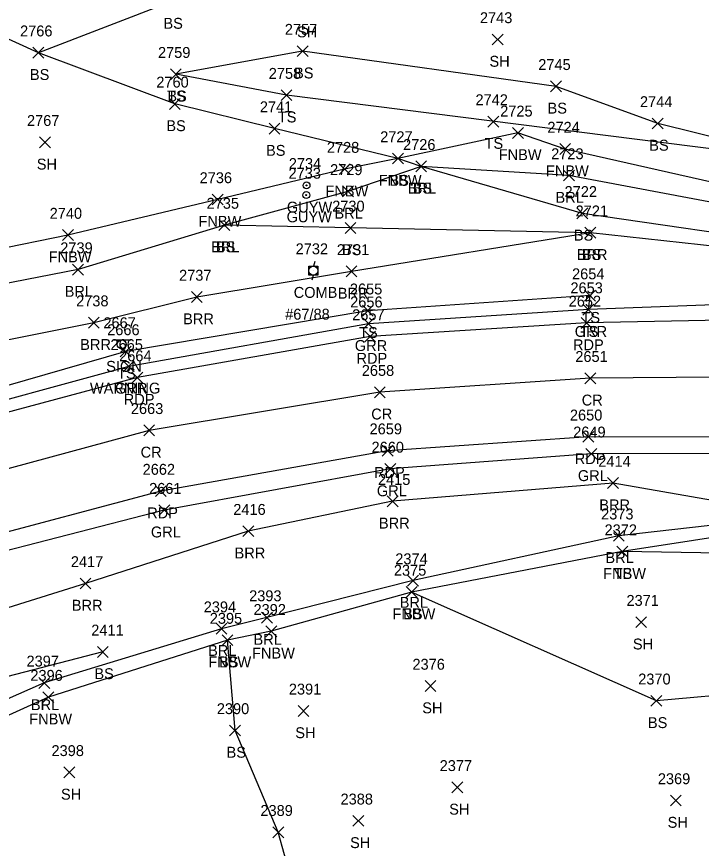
# Model space of a CAD drawing. Extents: x 1443590 to 1445966, y 578314 to 580556.
# Drawn here: x 1444550.7 to 1444676.4, y 579055 to 579207.6 of the extents above; entities that cross this region are included whole.
import ezdxf

# ---------------------------------------------------------------- set-up
doc = ezdxf.new("R2010")
doc.units = 0
for name, color, linetype in [('L_A', 7, 'Continuous'), ('L_I', 7, 'Continuous'), ('L_TIC', 7, 'Continuous'), ('LABL', 7, 'Continuous'), ('LELB', 7, 'Continuous'), ('LFNC', 7, 'Continuous'), ('P_A', 7, 'Continuous'), ('P_I', 7, 'Continuous'), ('P_TIC', 7, 'Continuous'), ('PET', 7, 'Continuous'), ('PRC', 7, 'Continuous'), ('R_A', 7, 'Continuous'), ('R_I', 7, 'Continuous'), ('R_TIC', 7, 'Continuous'), ('RGR', 7, 'Continuous'), ('S_A', 7, 'Continuous'), ('S_C', 7, 'Continuous'), ('S_I', 7, 'Continuous'), ('SSGN', 7, 'Continuous'), ('U_A', 7, 'Continuous'), ('U_C', 7, 'Continuous'), ('U_I', 7, 'Continuous'), ('UP', 7, 'Continuous'), ('UPGW', 7, 'Continuous')]:
    doc.layers.add(name, color=color, linetype=linetype)

msp = doc.modelspace()

# ---------------------------------------------------------------- linework, layer by layer
at = {"layer": 'L_TIC'}
for points in [[(1444638, 579202.45), (1444640, 579204.45)], [(1444640, 579202.45), (1444638, 579204.45)], [(1444553.69, 579200.02), (1444555.69, 579202.02)], [(1444555.69, 579200.02), (1444553.69, 579202.02)], [(1444553.69, 579200.02), (1444555.69, 579202.02)], [(1444555.69, 579200.02), (1444553.69, 579202.02)], [(1444602.18, 579200.31), (1444604.18, 579202.31)], [(1444604.18, 579200.31), (1444602.18, 579202.31)], [(1444578.91, 579196.07), (1444580.91, 579198.07)], [(1444580.91, 579196.07), (1444578.91, 579198.07)], [(1444578.91, 579196.07), (1444580.91, 579198.07)], [(1444580.91, 579196.07), (1444578.91, 579198.07)], [(1444648.71, 579193.85), (1444650.71, 579195.85)], [(1444650.71, 579193.85), (1444648.71, 579195.85)], [(1444599.23, 579192.23), (1444601.23, 579194.23)], [(1444601.23, 579192.23), (1444599.23, 579194.23)], [(1444578.73, 579190.63), (1444580.73, 579192.63)], [(1444580.73, 579190.63), (1444578.73, 579192.63)], [(1444637.18, 579187.39), (1444639.18, 579189.39)], [(1444639.18, 579187.39), (1444637.18, 579189.39)], [(1444597.03, 579186.1), (1444599.03, 579188.1)], [(1444599.03, 579186.1), (1444597.03, 579188.1)], [(1444667.38, 579187.04), (1444669.38, 579189.04)], [(1444669.38, 579187.04), (1444667.38, 579189.04)], [(1444641.72, 579185.31), (1444643.72, 579187.31)], [(1444643.72, 579185.31), (1444641.72, 579187.31)], [(1444554.9, 579183.58), (1444556.9, 579185.58)], [(1444556.9, 579183.58), (1444554.9, 579185.58)], [(1444650.38, 579182.34), (1444652.38, 579184.34)], [(1444652.38, 579182.34), (1444650.38, 579184.34)], [(1444619.68, 579180.6), (1444621.68, 579182.6)], [(1444621.68, 579180.6), (1444619.68, 579182.6)], [(1444619.68, 579180.6), (1444621.68, 579182.6)], [(1444621.68, 579180.6), (1444619.68, 579182.6)], [(1444609.9, 579178.65), (1444611.9, 579180.65)], [(1444611.9, 579178.65), (1444609.9, 579180.65)], [(1444623.95, 579179.17), (1444625.95, 579181.17)], [(1444625.95, 579179.17), (1444623.95, 579181.17)], [(1444623.95, 579179.17), (1444625.95, 579181.17)], [(1444625.95, 579179.17), (1444623.95, 579181.17)], [(1444651.08, 579177.48), (1444653.08, 579179.48)], [(1444653.08, 579177.48), (1444651.08, 579179.48)], [(1444610.5, 579174.57), (1444612.5, 579176.57)], [(1444612.5, 579174.57), (1444610.5, 579176.57)], [(1444586.6, 579173.08), (1444588.6, 579175.08)], [(1444588.6, 579173.08), (1444586.6, 579175.08)], [(1444653.54, 579170.54), (1444655.54, 579172.54)], [(1444655.54, 579170.54), (1444653.54, 579172.54)], [(1444587.82, 579168.39), (1444589.82, 579170.39)], [(1444589.82, 579168.39), (1444587.82, 579170.39)], [(1444587.82, 579168.39), (1444589.82, 579170.39)], [(1444589.82, 579168.39), (1444587.82, 579170.39)], [(1444610.97, 579167.87), (1444612.97, 579169.87)], [(1444612.97, 579167.87), (1444610.97, 579169.87)], [(1444559.1, 579166.55), (1444561.1, 579168.55)], [(1444561.1, 579166.55), (1444559.1, 579168.55)], [(1444655.01, 579166.98), (1444657.01, 579168.98)], [(1444657.01, 579166.98), (1444655.01, 579168.98)], [(1444655.01, 579166.98), (1444657.01, 579168.98)], [(1444657.01, 579166.98), (1444655.01, 579168.98)], [(1444560.97, 579160.22), (1444562.97, 579162.22)], [(1444562.97, 579160.22), (1444560.97, 579162.22)], [(1444611.17, 579159.88), (1444613.17, 579161.88)], [(1444613.17, 579159.88), (1444611.17, 579161.88)], [(1444654.96, 579155.44), (1444656.96, 579157.44)], [(1444656.96, 579155.44), (1444654.96, 579157.44)], [(1444582.77, 579155.18), (1444584.77, 579157.18)], [(1444584.77, 579155.18), (1444582.77, 579157.18)], [(1444614.16, 579152.66), (1444616.16, 579154.66)], [(1444616.16, 579152.66), (1444614.16, 579154.66)], [(1444654.65, 579152.87), (1444656.65, 579154.87)], [(1444656.65, 579152.87), (1444654.65, 579154.87)], [(1444563.87, 579150.47), (1444565.87, 579152.47)], [(1444565.87, 579150.47), (1444563.87, 579152.47)], [(1444569.72, 579145.18), (1444571.72, 579147.18)], [(1444571.72, 579145.18), (1444569.72, 579147.18)], [(1444659.17, 579121.03), (1444661.17, 579123.03)], [(1444661.17, 579121.03), (1444659.17, 579123.03)], [(1444618.71, 579117.69), (1444620.71, 579119.69)], [(1444620.71, 579117.69), (1444618.71, 579119.69)], [(1444592.21, 579112.2), (1444594.21, 579114.2)], [(1444594.21, 579112.2), (1444592.21, 579114.2)], [(1444660.24, 579111.36), (1444662.24, 579113.36)], [(1444662.24, 579111.36), (1444660.24, 579113.36)], [(1444660.88, 579108.45), (1444662.88, 579110.45)], [(1444662.88, 579108.45), (1444660.88, 579110.45)], [(1444660.88, 579108.45), (1444662.88, 579110.45)], [(1444662.88, 579108.45), (1444660.88, 579110.45)], [(1444562.33, 579102.61), (1444564.33, 579104.61)], [(1444564.33, 579102.61), (1444562.33, 579104.61)], [(1444622.46, 579103.14), (1444624.46, 579105.14)], [(1444624.46, 579103.14), (1444622.46, 579105.14)], [(1444622.2, 579101.04), (1444624.2, 579103.04)], [(1444624.2, 579101.04), (1444622.2, 579103.04)], [(1444622.2, 579101.04), (1444624.2, 579103.04)], [(1444624.2, 579101.04), (1444622.2, 579103.04)], [(1444595.63, 579096.35), (1444597.63, 579098.35)], [(1444597.63, 579096.35), (1444595.63, 579098.35)], [(1444587.29, 579094.31), (1444589.29, 579096.31)], [(1444589.29, 579094.31), (1444587.29, 579096.31)], [(1444664.33, 579095.5), (1444666.33, 579097.5)], [(1444666.33, 579095.5), (1444664.33, 579097.5)], [(1444596.43, 579093.83), (1444598.43, 579095.83)], [(1444598.43, 579093.83), (1444596.43, 579095.83)], [(1444588.4, 579092.21), (1444590.4, 579094.21)], [(1444590.4, 579092.21), (1444588.4, 579094.21)], [(1444588.4, 579092.21), (1444590.4, 579094.21)], [(1444590.4, 579092.21), (1444588.4, 579094.21)], [(1444565.52, 579090.05), (1444567.52, 579092.05)], [(1444567.52, 579090.05), (1444565.52, 579092.05)], [(1444554.76, 579084.36), (1444556.76, 579086.36)], [(1444556.76, 579084.36), (1444554.76, 579086.36)], [(1444625.66, 579083.78), (1444627.66, 579085.78)], [(1444627.66, 579083.78), (1444625.66, 579085.78)], [(1444555.52, 579081.74), (1444557.52, 579083.74)], [(1444557.52, 579081.74), (1444555.52, 579083.74)], [(1444667.14, 579081.07), (1444669.14, 579083.07)], [(1444669.14, 579081.07), (1444667.14, 579083.07)], [(1444602.35, 579079.22), (1444604.35, 579081.22)], [(1444604.35, 579079.22), (1444602.35, 579081.22)], [(1444589.79, 579075.63), (1444591.79, 579077.63)], [(1444591.79, 579075.63), (1444589.79, 579077.63)], [(1444559.35, 579067.93), (1444561.35, 579069.93)], [(1444561.35, 579067.93), (1444559.35, 579069.93)], [(1444630.61, 579065.18), (1444632.61, 579067.18)], [(1444632.61, 579065.18), (1444630.61, 579067.18)], [(1444670.71, 579062.77), (1444672.71, 579064.77)], [(1444672.71, 579062.77), (1444670.71, 579064.77)], [(1444612.41, 579059.04), (1444614.41, 579061.04)], [(1444614.41, 579059.04), (1444612.41, 579061.04)], [(1444597.71, 579056.94), (1444599.71, 579058.94)], [(1444599.71, 579056.94), (1444597.71, 579058.94)]]:
    msp.add_lwpolyline(points, dxfattribs=at)
at = {"layer": 'LABL'}
for points in [[(1444712.54, 579167.85), (1444697.6, 579169.93), (1444652.08, 579178.48), (1444624.95, 579180.17), (1444611.5, 579175.57), (1444588.82, 579169.39), (1444561.97, 579161.22), (1444521.13, 579153.26), (1444485.17, 579141.59), (1444461.96, 579127.68), (1444423.87, 579107.83), (1444406.2, 579097.14), (1444395.91, 579089.33), (1444383.1, 579088.69), (1444377.98, 579081.32), (1444375.45, 579066.09), (1444387.55, 579066.41), (1444398.68, 579076.41), (1444413.49, 579086.33)], [(1444712.54, 579167.85), (1444718.35, 579164.22), (1444718.26, 579161.73), (1444696.4, 579163.57), (1444656.01, 579167.98), (1444612.17, 579160.88), (1444583.77, 579156.18), (1444564.87, 579151.47), (1444524.44, 579143.38), (1444493.22, 579126.97), (1444465.43, 579115.04), (1444435.17, 579099.27), (1444413.49, 579086.33)], [(1444694.2, 579116.07), (1444660.17, 579122.03), (1444619.71, 579118.69), (1444593.21, 579113.2), (1444563.33, 579103.61), (1444534.73, 579094.69), (1444522.35, 579085.12), (1444512.39, 579074.69), (1444507.48, 579064.11)], [(1444694.2, 579116.07), (1444661.24, 579112.36), (1444623.46, 579104.14), (1444596.63, 579097.35), (1444588.29, 579095.31), (1444555.76, 579085.36), (1444507.48, 579064.11)]]:
    msp.add_lwpolyline(points, dxfattribs=at)
at = {"layer": 'LELB'}
for points in [[(1444650.34, 579264.33), (1444627.7, 579251.43), (1444610.01, 579232.72), (1444599.82, 579220.48), (1444579.2, 579210.42), (1444554.69, 579201.02), (1444532.48, 579211.13), (1444505.21, 579222.61)], [(1444919.24, 579215.63), (1444903.05, 579208.11), (1444885.02, 579194.5), (1444865.75, 579185.31), (1444848.32, 579178.64), (1444837.14, 579166.25), (1444806.08, 579168.28), (1444761.27, 579170.06), (1444728.49, 579174.89), (1444695.59, 579190.16), (1444696.54, 579181.03), (1444600.23, 579193.23), (1444579.91, 579197.07)], [(1444718.35, 579164.22), (1444694.99, 579165.65), (1444654.54, 579171.54), (1444624.95, 579180.17), (1444620.68, 579181.6), (1444598.03, 579187.1), (1444579.73, 579191.63), (1444554.69, 579201.02)], [(1444714, 579169.84), (1444696.54, 579181.03), (1444668.38, 579188.04), (1444649.71, 579194.85), (1444603.18, 579201.31), (1444579.91, 579197.07)], [(1444656.01, 579167.98), (1444611.97, 579168.87), (1444588.82, 579169.39)], [(1444655.65, 579153.87), (1444655.96, 579156.44), (1444615.16, 579153.66), (1444570.72, 579146.18), (1444533.71, 579135.55), (1444498.58, 579122.6), (1444471.85, 579110.46), (1444439, 579093.18), (1444418.36, 579080.86), (1444402.03, 579073.49), (1444397.21, 579069.21), (1444392.99, 579064.18)], [(1444771.63, 579094.84), (1444738.61, 579098.85), (1444701.57, 579108.81), (1444661.88, 579109.45)], [(1444818.65, 579046.8), (1444772.77, 579072.16), (1444738.42, 579079), (1444703.74, 579085.26), (1444668.14, 579082.07), (1444623.2, 579102.04)], [(1444634.71, 578964.14), (1444628.3, 578986.3), (1444627.92, 579007.44), (1444614.51, 579020.25), (1444604.52, 579037.18), (1444598.71, 579057.94), (1444590.79, 579076.63), (1444589.4, 579093.21)], [(1444566.52, 579091.05), (1444544.04, 579085.22), (1444526.4, 579080.49), (1444512.39, 579074.69), (1444488.91, 579065.04), (1444461.38, 579046.31), (1444441.32, 579036.58), (1444429.07, 579030.89), (1444423.05, 579028.56)]]:
    msp.add_lwpolyline(points, dxfattribs=at)
at = {"layer": 'LFNC'}
for points in [[(1444955.6, 579138.13), (1444898.53, 579144.66), (1444863.21, 579148.43), (1444841.5, 579151.44), (1444837.66, 579151.98), (1444828.16, 579152.74), (1444806.66, 579155.05), (1444761.42, 579160.79), (1444736.4, 579164.07), (1444732.18, 579164.69), (1444726.63, 579166.18), (1444714, 579169.84), (1444695.54, 579173.36), (1444651.38, 579183.34), (1444642.72, 579186.31), (1444620.68, 579181.6), (1444610.9, 579179.65), (1444587.6, 579174.08), (1444560.1, 579167.55), (1444546.27, 579164.71)], [(1444890.65, 579013.76), (1444887.91, 579035.57), (1444886.02, 579049.24), (1444887.33, 579069.98), (1444887.17, 579070.25), (1444893.55, 579088.91), (1444852.86, 579095.07), (1444811.04, 579100.21), (1444771.7, 579104.54), (1444701.16, 579115.56), (1444661.88, 579109.45), (1444623.2, 579102.04), (1444597.43, 579094.83), (1444589.4, 579093.21), (1444556.52, 579082.74), (1444531.38, 579071.36), (1444496.89, 579054.42), (1444474.91, 579043.46), (1444456.73, 579034.11), (1444432.64, 579022.06), (1444424.59, 579018.08), (1444422.86, 579017.09), (1444428.49, 579008.38), (1444434.19, 578999.12)]]:
    msp.add_lwpolyline(points, dxfattribs=at)
at = {"layer": 'P_TIC'}
for points in [[(1444654.33, 579150.42), (1444656.33, 579152.42)], [(1444656.33, 579150.42), (1444654.33, 579152.42)], [(1444614.59, 579147.93), (1444616.59, 579149.93)], [(1444616.59, 579147.93), (1444614.59, 579149.93)], [(1444571.86, 579140.4), (1444573.86, 579142.4)], [(1444573.86, 579140.4), (1444571.86, 579142.4)], [(1444654.99, 579140.27), (1444656.99, 579142.27)], [(1444656.99, 579140.27), (1444654.99, 579142.27)], [(1444616.36, 579137.71), (1444618.36, 579139.71)], [(1444618.36, 579137.71), (1444616.36, 579139.71)], [(1444574.01, 579130.71), (1444576.01, 579132.71)], [(1444576.01, 579130.71), (1444574.01, 579132.71)], [(1444654.65, 579129.52), (1444656.65, 579131.52)], [(1444656.65, 579129.52), (1444654.65, 579131.52)], [(1444617.8, 579126.98), (1444619.8, 579128.98)], [(1444619.8, 579126.98), (1444617.8, 579128.98)], [(1444576.17, 579119.56), (1444578.17, 579121.56)], [(1444578.17, 579119.56), (1444576.17, 579121.56)]]:
    msp.add_lwpolyline(points, dxfattribs=at)
at = {"layer": 'PET'}
for points in [[(1445134.69, 579101.81), (1445094.76, 579101.93), (1445077.63, 579103.26), (1445047.47, 579105.53), (1445003.1, 579110.32), (1444971.83, 579115.27), (1444949.98, 579118.8), (1444897, 579127.52), (1444843.35, 579136.1), (1444804.01, 579142.2), (1444761.37, 579147.22), (1444731.36, 579149.89), (1444695.84, 579152.24), (1444655.33, 579151.42), (1444615.59, 579148.93), (1444572.86, 579141.4), (1444535.21, 579131.29)], [(1445142.74, 579080.19), (1445099.09, 579079.55), (1445065.12, 579082.68), (1445030.26, 579085.35), (1445022.74, 579086.17), (1444988.69, 579090.02), (1444959.19, 579093.88), (1444932.36, 579098.94), (1444909.91, 579101.57), (1444895.06, 579103.61), (1444854.36, 579109.97), (1444841.37, 579112.53), (1444800.95, 579118.92), (1444761.66, 579124.5), (1444731.12, 579127.67), (1444695.07, 579130.45), (1444655.65, 579130.52), (1444618.8, 579127.98), (1444577.17, 579120.56), (1444542.16, 579111.25)]]:
    msp.add_lwpolyline(points, dxfattribs=at)
at = {"layer": 'PRC'}
msp.add_lwpolyline([(1445133.82, 579090.86), (1445081.89, 579091.59), (1445046.45, 579094.38), (1445002.6, 579099.63), (1444971.23, 579104.03), (1444941.6, 579108.7), (1444896.29, 579115.49), (1444841.3, 579124.04), (1444802.29, 579130.08), (1444761.59, 579135.64), (1444731.75, 579138.78), (1444695.41, 579141.57), (1444655.99, 579141.27), (1444617.36, 579138.71), (1444575.01, 579131.71), (1444538.16, 579121.71)], dxfattribs=at)
at = {"layer": 'R_TIC'}
for points in [[(1444654.65, 579152.87), (1444656.65, 579154.87)], [(1444656.65, 579152.87), (1444654.65, 579154.87)], [(1444614.28, 579150.28), (1444616.28, 579152.28)], [(1444616.28, 579150.28), (1444614.28, 579152.28)], [(1444570.27, 579142.45), (1444572.27, 579144.45)], [(1444572.27, 579142.45), (1444570.27, 579144.45)], [(1444655.18, 579126.4), (1444657.18, 579128.4)], [(1444657.18, 579126.4), (1444655.18, 579128.4)], [(1444618.28, 579123.62), (1444620.28, 579125.62)], [(1444620.28, 579123.62), (1444618.28, 579125.62)], [(1444576.8, 579116.06), (1444578.8, 579118.06)], [(1444578.8, 579116.06), (1444576.8, 579118.06)]]:
    msp.add_lwpolyline(points, dxfattribs=at)
at = {"layer": 'RGR'}
for points in [[(1444721.53, 579155.32), (1444696.74, 579155.42), (1444655.65, 579153.87), (1444615.28, 579151.28), (1444571.27, 579143.45), (1444534.43, 579133.37), (1444499.2, 579120.66), (1444472.94, 579108.48), (1444439.95, 579090.95), (1444419.6, 579078.42), (1444394.06, 579062.05)], [(1444761.39, 579118.56), (1444730.45, 579124.57), (1444695.1, 579127.47), (1444656.18, 579127.4), (1444619.28, 579124.62), (1444577.8, 579117.06), (1444542.61, 579107.99), (1444509.05, 579096.32), (1444481.27, 579083.6), (1444451.92, 579067.89), (1444431.87, 579057.62), (1444404.79, 579043.92)]]:
    msp.add_lwpolyline(points, dxfattribs=at)
at = {"layer": 'SSGN'}
for p, q in [((1444568.34, 579148.32), (1444571.68, 579148.32)), ((1444569.99, 579147.48), (1444569.99, 579147.48))]:
    msp.add_line(p, q, dxfattribs=at)
msp.add_circle((1444569.99, 579147.48), 0.833, dxfattribs=at)
at = {"layer": 'UP'}
for p, q in [((1444605.42, 579162.7), (1444605.17, 579161.87)), ((1444604.33, 579160.2), (1444604.33, 579161.87)), ((1444604.33, 579161.87), (1444606, 579161.87)), ((1444605.17, 579161.03), (1444605.17, 579161.03)), ((1444606, 579161.87), (1444606, 579160.2)), ((1444606, 579160.2), (1444604.33, 579160.2)), ((1444604.92, 579159.37), (1444605.17, 579160.2))]:
    msp.add_line(p, q, dxfattribs=at)
msp.add_circle((1444605.17, 579161.03), 0.833, dxfattribs=at)
at = {"layer": 'UPGW'}
for centre, radius in [((1444603.91, 579176.68), 0.625), ((1444603.91, 579176.68), 0.0833), ((1444603.86, 579174.9), 0.625), ((1444603.86, 579174.9), 0.0833)]:
    msp.add_circle(centre, radius, dxfattribs=at)

# ---------------------------------------------------------------- texts
at = {"layer": 'L_A'}
for s, p in [('BS', (1444577.64, 579205.42)), ('SH', (1444602.17, 579203.85)), ('SH', (1444637.49, 579198.45)), ('BS', (1444553.13, 579196.02)), ('BS', (1444553.13, 579196.02)), ('BS', (1444601.62, 579196.31)), ('TS', (1444578.32, 579192.07)), ('BS', (1444578.35, 579192.07)), ('BS', (1444648.15, 579189.85)), ('TS', (1444598.64, 579188.23)), ('BS', (1444578.17, 579186.63)), ('TS', (1444636.59, 579183.39)), ('BS', (1444666.82, 579183.04)), ('BS', (1444596.47, 579182.1)), ('FNBW', (1444639.19, 579181.31)), ('SH', (1444554.39, 579179.58)), ('FNBW', (1444647.85, 579178.34)), ('FNBW', (1444617.16, 579176.6)), ('BS', (1444619.13, 579176.6)), ('BRL', (1444622.49, 579175.17)), ('BS', (1444623.39, 579175.17)), ('FNBW', (1444607.38, 579174.65)), ('BRL', (1444649.62, 579173.48)), ('FNBW', (1444584.07, 579169.08)), ('BRL', (1444609.04, 579170.57)), ('BS', (1444652.98, 579166.54)), ('BRL', (1444586.37, 579164.39)), ('BS', (1444587.27, 579164.39)), ('BS', (1444610.41, 579163.87)), ('BRR', (1444653.5, 579162.98)), ('BS', (1444654.45, 579162.98)), ('FNBW', (1444556.57, 579162.55)), ('BRL', (1444559.51, 579156.22)), ('BRR', (1444609.65, 579155.88)), ('BRR', (1444581.25, 579151.18)), ('TS', (1444654.37, 579151.44)), ('TS', (1444613.57, 579148.66)), ('TS', (1444654.06, 579148.87)), ('BRR', (1444562.36, 579146.47)), ('TS', (1444569.13, 579141.18)), ('BRR', (1444657.65, 579117.03)), ('BRR', (1444617.2, 579113.69)), ('BRR', (1444590.7, 579108.2)), ('BRL', (1444658.78, 579107.36)), ('FNBW', (1444658.35, 579104.45)), ('TS', (1444660.29, 579104.45)), ('BRL', (1444621.01, 579099.14)), ('BRR', (1444560.82, 579098.61)), ('FNBW', (1444619.68, 579097.04)), ('BS', (1444621.64, 579097.04)), ('BRL', (1444594.18, 579092.35)), ('SH', (1444663.82, 579091.5)), ('BRL', (1444585.84, 579090.31)), ('FNBW', (1444593.9, 579089.83)), ('FNBW', (1444585.88, 579088.21)), ('BS', (1444587.84, 579088.21)), ('BS', (1444564.96, 579086.05)), ('BRL', (1444553.31, 579080.36)), ('SH', (1444625.15, 579079.78)), ('FNBW', (1444553, 579077.74)), ('BS', (1444666.58, 579077.07)), ('SH', (1444601.84, 579075.22)), ('BS', (1444589.23, 579071.63)), ('SH', (1444558.83, 579063.93)), ('SH', (1444630.1, 579061.18)), ('SH', (1444670.2, 579058.77)), ('SH', (1444611.9, 579055.04))]:
    msp.add_text(s, height=2, dxfattribs=at).set_placement(p)
at = {"layer": 'L_I'}
for s, p in [('2743', (1444635.74, 579206.45)), ('2757', (1444599.92, 579204.31)), ('2766', (1444551.32, 579204.02)), ('2766', (1444551.32, 579204.02)), ('2759', (1444576.64, 579200.07)), ('2759', (1444576.64, 579200.07)), ('2745', (1444646.45, 579197.85)), ('2758', (1444596.97, 579196.23)), ('2760', (1444576.33, 579194.63)), ('2742', (1444634.92, 579191.39)), ('2744', (1444665.12, 579191.04)), ('2741', (1444595.34, 579190.1)), ('2725', (1444639.46, 579189.31)), ('2767', (1444552.59, 579187.58)), ('2724', (1444648.12, 579186.34)), ('2727', (1444617.43, 579184.6)), ('2727', (1444617.43, 579184.6)), ('2726', (1444621.63, 579183.17)), ('2726', (1444621.63, 579183.17)), ('2728', (1444607.64, 579182.65)), ('2723', (1444648.82, 579181.48)), ('2729', (1444608.23, 579178.57)), ('2736', (1444584.28, 579177.08)), ('2722', (1444651.28, 579174.54)), ('2735', (1444585.56, 579172.39)), ('2735', (1444585.56, 579172.39)), ('2730', (1444608.62, 579171.87)), ('2721', (1444653.31, 579170.98)), ('2721', (1444653.31, 579170.98)), ('2740', (1444556.75, 579170.55)), ('2739', (1444558.7, 579164.22)), ('2731', (1444609.47, 579163.88)), ('2737', (1444580.51, 579159.18)), ('2654', (1444652.65, 579159.44)), ('2653', (1444652.35, 579156.87)), ('2655', (1444611.86, 579156.66)), ('2738', (1444561.61, 579154.47)), ('2666', (1444567.31, 579149.18)), ('2414', (1444657.47, 579125.03)), ('2415', (1444617.02, 579121.69)), ('2416', (1444590.46, 579116.2)), ('2373', (1444657.98, 579115.36)), ('2372', (1444658.62, 579112.45)), ('2372', (1444658.62, 579112.45)), ('2417', (1444560.64, 579106.61)), ('2374', (1444620.2, 579107.14)), ('2375', (1444619.94, 579105.04)), ('2375', (1444619.94, 579105.04)), ('2393', (1444593.37, 579100.35)), ('2371', (1444662.64, 579099.5)), ('2394', (1444585.03, 579098.31)), ('2392', (1444594.17, 579097.83)), ('2395', (1444586.14, 579096.21)), ('2395', (1444586.14, 579096.21)), ('2411', (1444564.39, 579094.05)), ('2397', (1444552.5, 579088.36)), ('2376', (1444623.35, 579087.78)), ('2396', (1444553.21, 579085.74)), ('2370', (1444664.8, 579085.07)), ('2391', (1444600.66, 579083.22)), ('2390', (1444587.44, 579079.63)), ('2398', (1444557.09, 579071.93)), ('2377', (1444628.35, 579069.18)), ('2369', (1444668.4, 579066.77)), ('2388', (1444610.15, 579063.04)), ('2389', (1444595.44, 579060.94))]:
    msp.add_text(s, height=2, dxfattribs=at).set_placement(p)
at = {"layer": 'P_A'}
for s, p in [('RDP', (1444652.82, 579146.42)), ('RDP', (1444613.08, 579143.93)), ('RDP', (1444570.35, 579136.4)), ('CR', (1444654.42, 579136.27)), ('CR', (1444615.79, 579133.71)), ('CR', (1444573.45, 579126.71)), ('RDP', (1444653.14, 579125.52)), ('RDP', (1444616.29, 579122.98)), ('RDP', (1444574.66, 579115.56))]:
    msp.add_text(s, height=2, dxfattribs=at).set_placement(p)
at = {"layer": 'P_I'}
for s, p in [('2652', (1444652.03, 579154.42)), ('2657', (1444612.29, 579151.93)), ('2664', (1444569.51, 579144.4)), ('2651', (1444653.25, 579144.27)), ('2658', (1444614.05, 579141.71)), ('2663', (1444571.66, 579134.71)), ('2650', (1444652.26, 579133.52)), ('2659', (1444615.48, 579130.98)), ('2662', (1444573.82, 579123.56))]:
    msp.add_text(s, height=2, dxfattribs=at).set_placement(p)
at = {"layer": 'R_A'}
for s, p in [('GRR', (1444653.14, 579148.87)), ('GRR', (1444612.77, 579146.28)), ('GRR', (1444568.76, 579138.45)), ('GRL', (1444653.72, 579122.4)), ('GRL', (1444616.82, 579119.62)), ('GRL', (1444575.34, 579112.06))]:
    msp.add_text(s, height=2, dxfattribs=at).set_placement(p)
at = {"layer": 'R_I'}
for s, p in [('2653', (1444652.35, 579156.87)), ('2656', (1444611.92, 579154.28)), ('2665', (1444567.92, 579146.45)), ('2649', (1444652.86, 579130.4)), ('2660', (1444615.84, 579127.62)), ('2661', (1444575.01, 579120.06))]:
    msp.add_text(s, height=2, dxfattribs=at).set_placement(p)
at = {"layer": 'S_A'}
msp.add_text('SIGN', height=2, dxfattribs=at).set_placement((1444567.13, 579142.46))
at = {"layer": 'S_C'}
msp.add_text('WARNING', height=2, dxfattribs=at).set_placement((1444564.14, 579138.46))
at = {"layer": 'S_I'}
msp.add_text('2667', height=2, dxfattribs=at).set_placement((1444566.62, 579150.46))
at = {"layer": 'U_A'}
for s, p in [('GUYW', (1444600.3, 579171.68)), ('GUYW', (1444600.25, 579169.9)), ('COMB', (1444601.55, 579156.03))]:
    msp.add_text(s, height=2, dxfattribs=at).set_placement(p)
at = {"layer": 'U_C'}
msp.add_text('#67/88', height=2, dxfattribs=at).set_placement((1444599.99, 579152.03))
at = {"layer": 'U_I'}
for s, p in [('2734', (1444600.65, 579179.68)), ('2733', (1444600.6, 579177.9)), ('2732', (1444601.91, 579164.03))]:
    msp.add_text(s, height=2, dxfattribs=at).set_placement(p)

doc.saveas('drawing.dxf')
